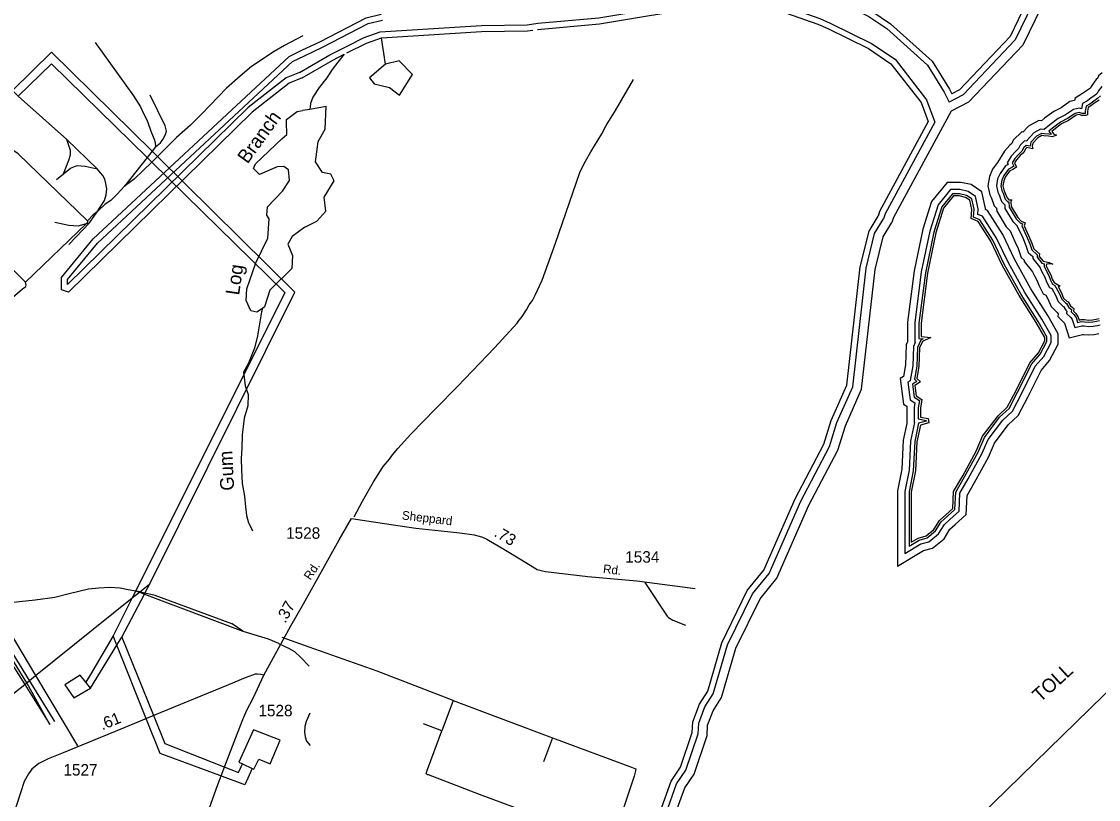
# Model space of a CAD drawing. Extents: x 2104537 to 2336408, y 34176 to 229611.
# Drawn here: x 2300286 to 2312000, y 71119 to 79586 of the extents above; entities that cross this region are included whole.
import ezdxf

# ---------------------------------------------------------------- set-up
doc = ezdxf.new("R2010")
doc.units = 0
for name, color, linetype in [('Exist Hydrographic Buffer Line', 7, 'Continuous'), ('Exist Hydrographic Island Shore', 7, 'Continuous'), ('Exist Hydrographic Misc Water Feature', 7, 'Continuous'), ('Exist Hydrographic Pond Under 1500 Sq Ft', 7, 'Continuous'), ('Exist Hydrographic River Shore', 7, 'Continuous'), ('Exist Maritime Ferry Route', 7, 'Continuous'), ('Exist Maritime Ferry Route Label', 7, 'Continuous'), ('Exist Railroad Siding', 7, 'Continuous'), ('Exist Road Non-System Type 51', 7, 'Continuous'), ('Exist Road Secondary Mileage Hundredths English Label', 7, 'Continuous'), ('Exist Road Secondary Type 51 Attributed', 7, 'Continuous'), ('Exist Road Secondary Type 51 Label', 7, 'Continuous'), ('Exist Road Secondary Type 51 Number Label', 7, 'Continuous'), ('Exist Utilities Electrical Transmission Line', 7, 'Continuous'), ('Old_Level_32', 7, 'Continuous')]:
    doc.layers.add(name, color=color, linetype=linetype)

msp = doc.modelspace()

# ---------------------------------------------------------------- linework, layer by layer
at = {"layer": 'Exist Hydrographic Buffer Line'}
for points in [[(2311321, 80221), (2311282, 79774), (2311094, 79386), (2310527, 78787), (2310375, 78709)], [(2311421, 80226), (2311379, 79747), (2311176, 79329), (2310587, 78707), (2310398, 78610)], [(2305903, 79567), (2306564, 79625), (2307724, 79819), (2308473, 79794), (2308970, 79619), (2309083, 79569)], [(2309133, 79798), (2309261, 79759), (2309503, 79642), (2309697, 79508), (2310141, 79111), (2310321, 78818), (2310375, 78709)], [(2303364, 79213), (2303558, 79305), (2304056, 79564), (2304212, 79602)], [(2304187, 79472), (2305288, 79542), (2305785, 79548), (2305903, 79567)], [(2309083, 79569), (2309532, 79348), (2309788, 79175), (2310130, 78735), (2310221, 78491)], [(2303820, 79315), (2304014, 79412), (2304187, 79472)], [(2303310, 79032), (2303638, 79224), (2303820, 79315)], [(2303310, 79032), (2303165, 78971), (2302750, 78650), (2300785, 76723), (2300785, 76777), (2301112, 77175), (2303232, 79151), (2303364, 79213)], [(2312041, 79026), (2311999, 78995), (2311991, 78964), (2311979, 78961), (2311922, 78877), (2311913, 78862), (2311904, 78854), (2311870, 78832), (2311828, 78801), (2311747, 78752), (2311741, 78727), (2311690, 78714), (2311593, 78648), (2311513, 78608), (2311414, 78533), (2311381, 78505), (2311351, 78508), (2311239, 78447), (2311179, 78383), (2311165, 78385), (2311073, 78294), (2311057, 78259), (2311035, 78241), (2310978, 78176), (2310903, 78052), (2310849, 77978), (2310815, 77900), (2310797, 77797), (2310817, 77700), (2310836, 77662), (2310866, 77580), (2310891, 77553), (2310893, 77522), (2310995, 77352), (2311039, 77308), (2311092, 77192), (2311125, 77115), (2311158, 77019), (2311193, 76989), (2311192, 76975), (2311284, 76861), (2311303, 76819), (2311334, 76764), (2311350, 76716), (2311399, 76623), (2311427, 76609), (2311450, 76569), (2311486, 76485), (2311551, 76419), (2311561, 76403), (2311557, 76376), (2311628, 76306), (2311631, 76301), (2311680, 76144), (2311827, 76181), (2311837, 76180), (2311889, 76176), (2311954, 76179), (2312005, 76189)], [(2312035, 78880), (2311998, 78826), (2311985, 78804), (2311962, 78782), (2311922, 78756), (2311879, 78724), (2311828, 78693), (2311815, 78636), (2311793, 78644), (2311728, 78629), (2311640, 78569), (2311562, 78529), (2311471, 78461), (2311410, 78411), (2311370, 78414), (2311296, 78374), (2311224, 78296), (2311221, 78283), (2311196, 78287), (2311149, 78240), (2311131, 78202), (2311100, 78176), (2311052, 78121), (2311008, 78048), (2311018, 78029), (2310990, 78016), (2310929, 77932), (2310903, 77873), (2310890, 77798), (2310904, 77730), (2310920, 77699), (2310946, 77628), (2310980, 77591), (2310983, 77551), (2311069, 77409), (2311116, 77361), (2311116, 77360), (2311176, 77230), (2311211, 77149), (2311237, 77072), (2311287, 77029), (2311286, 77005), (2311358, 76916), (2311361, 76915), (2311361, 76913), (2311385, 76861), (2311418, 76802), (2311435, 76753), (2311467, 76692), (2311494, 76679), (2311533, 76609), (2311563, 76537), (2311614, 76486), (2311620, 76483), (2311644, 76443), (2311657, 76433), (2311654, 76409), (2311698, 76366), (2311715, 76343), (2311742, 76254), (2311818, 76273), (2311843, 76272), (2311891, 76268), (2311943, 76270), (2311988, 76279), (2312018, 76284)], [(2312021, 78775), (2311991, 78746), (2311949, 78718), (2311905, 78686), (2311868, 78664), (2311856, 78610), (2311856, 78584), (2311856, 78584), (2311824, 78584), (2311790, 78596), (2311746, 78586), (2311664, 78529), (2311586, 78490), (2311500, 78425), (2311459, 78391), (2311485, 78357), (2311461, 78361), (2311408, 78365), (2311380, 78367), (2311325, 78337), (2311266, 78274), (2311256, 78230), (2311212, 78238), (2311187, 78213), (2311168, 78173), (2311132, 78143), (2311090, 78094), (2311061, 78046), (2311080, 78010), (2311059, 77997), (2311020, 77979), (2310969, 77909), (2310948, 77860), (2310937, 77799), (2310948, 77746), (2310962, 77717), (2310986, 77653), (2311013, 77623), (2311024, 77623), (2311028, 77565), (2311105, 77437), (2311147, 77395), (2311175, 77383), (2311166, 77361), (2311218, 77249), (2311254, 77165), (2311277, 77099), (2311334, 77048), (2311333, 77020), (2311384, 76957), (2311410, 76950), (2311408, 76921), (2311426, 76882), (2311460, 76821), (2311477, 76771), (2311501, 76726), (2311527, 76713), (2311574, 76630), (2311602, 76563), (2311642, 76523), (2311653, 76517), (2311679, 76474), (2311706, 76453), (2311703, 76426), (2311733, 76396), (2311756, 76364), (2311773, 76309), (2311814, 76320), (2311847, 76318), (2311892, 76314), (2311937, 76316), (2311979, 76324), (2312010, 76330)], [(2310398, 78610), (2309770, 77452), (2309752, 77398)], [(2310221, 78491), (2309679, 77491), (2309662, 77439)], [(2307512, 71439), (2307645, 71834), (2307652, 71948), (2307719, 72126), (2307810, 72270), (2307964, 72801), (2308236, 73358), (2308417, 73579), (2308761, 74364), (2309073, 74960), (2309155, 75221), (2309328, 75611), (2309473, 76903), (2309565, 77280), (2309662, 77439)], [(2307601, 71395), (2307742, 71815), (2307749, 71927), (2307808, 72082), (2307901, 72229), (2308056, 72765), (2308319, 73304), (2308501, 73527), (2308850, 74321), (2309164, 74922), (2309247, 75186), (2309424, 75585), (2309570, 76885), (2309657, 77242), (2309752, 77398)], [(2305600, 69398), (2305653, 69426), (2305732, 69422), (2305827, 69381), (2305920, 69284), (2306186, 68766), (2306408, 68578), (2306663, 68588), (2306785, 68609), (2306888, 68695), (2306922, 68815), (2306888, 68935), (2306762, 69115), (2306752, 69160), (2306858, 69498), (2307160, 70119), (2307251, 70491), (2307296, 70969), (2307411, 71289), (2307512, 71439)], [(2306265, 68570), (2306374, 68478), (2306673, 68490), (2306827, 68516), (2306974, 68639), (2307025, 68815), (2306978, 68978), (2306854, 69156), (2306854, 69156), (2306950, 69461), (2307253, 70085), (2307348, 70475), (2307392, 70947), (2307499, 71245), (2307601, 71395)]]:
    msp.add_lwpolyline(points, dxfattribs=at)
for points in [[(2310502, 77835), (2310354, 77835), (2310184, 77628), (2310089, 77324), (2309994, 76873), (2309923, 76312), (2309923, 76099), (2309908, 76067), (2309900, 75849), (2309878, 75722), (2309842, 75700), (2309879, 75422), (2309916, 75398), (2309915, 75391), (2309915, 75210), (2309877, 75029), (2309862, 74713), (2309815, 74478), (2309815, 73657), (2310098, 73827), (2310193, 73853), (2310321, 73957), (2310385, 74060), (2310438, 74108), (2310561, 74219), (2310570, 74428), (2310652, 74568), (2310803, 74845), (2310868, 74997), (2311018, 75195), (2311127, 75296), (2311232, 75497), (2311378, 75789), (2311469, 75896), (2311563, 76073), (2311563, 76188), (2311450, 76386), (2311266, 76678), (2311086, 77000), (2310961, 77266), (2310792, 77530), (2310772, 77538), (2310773, 77552), (2310731, 77731), (2310614, 77810)], [(2310493, 77756), (2310391, 77756), (2310255, 77590), (2310165, 77304), (2310072, 76860), (2310001, 76307), (2310001, 76092), (2310006, 76092), (2309987, 76049), (2309979, 75840), (2309950, 75679), (2309953, 75676), (2309927, 75660), (2309952, 75469), (2310002, 75437), (2309994, 75385), (2309994, 75222), (2309998, 75221), (2309956, 75019), (2309940, 74703), (2309894, 74471), (2309894, 73796), (2310067, 73900), (2310156, 73924), (2310261, 74010), (2310324, 74111), (2310385, 74166), (2310484, 74255), (2310492, 74451), (2310584, 74607), (2310732, 74880), (2310799, 75037), (2310960, 75248), (2311064, 75344), (2311162, 75532), (2311312, 75833), (2311404, 75940), (2311485, 76093), (2311485, 76167), (2311383, 76345), (2311198, 76637), (2311016, 76965), (2310892, 77228), (2310739, 77466), (2310689, 77486), (2310693, 77546), (2310662, 77683), (2310582, 77736)], [(2310488, 77710), (2310413, 77710), (2310296, 77567), (2310210, 77293), (2310117, 76852), (2310047, 76304), (2310047, 76135), (2310093, 76131), (2310068, 76119), (2310032, 76038), (2310024, 75835), (2309999, 75694), (2310026, 75668), (2309976, 75637), (2309995, 75496), (2310053, 75460), (2310040, 75381), (2310040, 75260), (2310127, 75244), (2310129, 75235), (2310043, 75213), (2310001, 75013), (2309986, 74697), (2309940, 74466), (2309940, 73877), (2310049, 73942), (2310135, 73966), (2310226, 74041), (2310288, 74141), (2310355, 74200), (2310439, 74276), (2310447, 74465), (2310544, 74629), (2310691, 74900), (2310759, 75060), (2310925, 75279), (2311027, 75373), (2311121, 75553), (2311274, 75859), (2311366, 75966), (2311439, 76104), (2311439, 76154), (2311343, 76322), (2311159, 76614), (2310975, 76944), (2310852, 77206), (2310708, 77429), (2310640, 77456), (2310647, 77542), (2310621, 77655), (2310564, 77693)]]:
    msp.add_lwpolyline(points, close=True, dxfattribs=at)
at = {"layer": 'Exist Hydrographic Island Shore'}
msp.add_lwpolyline([(2312006, 78728), (2311962, 78699), (2311917, 78667), (2311889, 78649), (2311879, 78607), (2311879, 78571), (2311862, 78561), (2311819, 78561), (2311789, 78573), (2311756, 78565), (2311675, 78509), (2311598, 78471), (2311514, 78407), (2311491, 78388), (2311510, 78363), (2311545, 78349), (2311498, 78332), (2311458, 78338), (2311406, 78342), (2311385, 78344), (2311339, 78319), (2311287, 78263), (2311279, 78230), (2311287, 78201), (2311220, 78213), (2311206, 78199), (2311187, 78159), (2311149, 78126), (2311108, 78080), (2311087, 78046), (2311110, 78001), (2311070, 77976), (2311035, 77961), (2310989, 77898), (2310970, 77853), (2310960, 77799), (2310970, 77753), (2310983, 77726), (2311006, 77665), (2311024, 77646), (2311056, 77644), (2311047, 77624), (2311051, 77572), (2311124, 77451), (2311160, 77414), (2311204, 77395), (2311191, 77362), (2311239, 77258), (2311275, 77173), (2311297, 77112), (2311358, 77058), (2311356, 77027), (2311397, 76977), (2311462, 76962), (2311504, 76946), (2311460, 76948), (2311433, 76946), (2311431, 76925), (2311447, 76893), (2311481, 76830), (2311498, 76780), (2311518, 76744), (2311556, 76724), (2311583, 76705), (2311560, 76701), (2311595, 76640), (2311621, 76576), (2311656, 76542), (2311669, 76534), (2311696, 76490), (2311731, 76463), (2311727, 76434), (2311750, 76411), (2311777, 76374), (2311789, 76337), (2311812, 76343), (2311848, 76341), (2311892, 76337), (2311935, 76339), (2311975, 76346), (2312006, 76352)], dxfattribs=at)
msp.add_lwpolyline([(2310485, 77687), (2310424, 77687), (2310316, 77556), (2310232, 77287), (2310140, 76848), (2310070, 76302), (2310070, 76156), (2310178, 76148), (2310086, 76102), (2310055, 76033), (2310047, 75833), (2310024, 75702), (2310063, 75664), (2310001, 75625), (2310016, 75510), (2310078, 75471), (2310063, 75379), (2310063, 75279), (2310147, 75264), (2310155, 75218), (2310063, 75194), (2310024, 75010), (2310009, 74694), (2309963, 74464), (2309963, 73918), (2310040, 73964), (2310124, 73987), (2310209, 74056), (2310270, 74156), (2310339, 74218), (2310416, 74287), (2310424, 74471), (2310524, 74641), (2310670, 74910), (2310739, 75071), (2310908, 75294), (2311008, 75387), (2311101, 75564), (2311254, 75871), (2311347, 75979), (2311416, 76110), (2311416, 76148), (2311324, 76310), (2311139, 76602), (2310954, 76933), (2310831, 77195), (2310693, 77410), (2310616, 77441), (2310624, 77541), (2310601, 77641), (2310555, 77672)], close=True, dxfattribs=at)
at = {"layer": 'Exist Hydrographic Misc Water Feature'}
msp.add_line((2304244, 79123), (2304200, 79407), dxfattribs=at)
for points in [[(2303794, 79229), (2303726, 79142), (2303665, 79063), (2303607, 78972), (2303523, 78866), (2303453, 78761), (2303430, 78694), (2303423, 78629)], [(2302905, 76462), (2302897, 76427), (2302873, 76296), (2302854, 76166), (2302820, 76030), (2302754, 75866), (2302699, 75770), (2302719, 75622), (2302752, 75528), (2302746, 75404), (2302706, 75270), (2302687, 75089), (2302683, 74947), (2302674, 74827), (2302678, 74707), (2302684, 74559), (2302711, 74418), (2302720, 74304), (2302734, 74208), (2302754, 74130), (2302776, 74088), (2302798, 74044)]]:
    msp.add_lwpolyline(points, dxfattribs=at)
at = {"layer": 'Exist Hydrographic Pond Under 1500 Sq Ft'}
msp.add_line((2303423, 78629), (2303342, 78616), dxfattribs=at)
for points in [[(2304244, 79123), (2304071, 78972), (2304122, 78908), (2304289, 78866), (2304398, 78785), (2304537, 79010), (2304394, 79159), (2304244, 79123)], [(2302905, 76462), (2302846, 76421), (2302780, 76436), (2302729, 76551), (2302736, 76676), (2302833, 76959), (2302964, 77229), (2302979, 77439), (2302953, 77479), (2302961, 77570), (2303125, 77738), (2303199, 77854), (2303190, 77973), (2303140, 78006), (2303065, 78005), (2302874, 77920), (2302807, 77987), (2302831, 78035), (2303121, 78311), (2303170, 78357), (2303168, 78494), (2303168, 78521), (2303284, 78607), (2303342, 78616)], [(2303367, 77349), (2303498, 77414), (2303597, 77523), (2303578, 77673), (2303685, 77851), (2303651, 77925), (2303559, 77942), (2303483, 78057), (2303505, 78221), (2303513, 78281), (2303587, 78415), (2303601, 78659), (2303423, 78629)], [(2303367, 77349), (2303230, 77247), (2303181, 77163), (2303232, 77040), (2303225, 76899), (2302986, 76661), (2302929, 76479), (2302905, 76462)]]:
    msp.add_lwpolyline(points, dxfattribs=at)
at = {"layer": 'Exist Hydrographic River Shore'}
for points in [[(2311255, 80217), (2311218, 79792), (2311039, 79424), (2310487, 78841), (2310404, 78798)], [(2309151, 79861), (2309285, 79821), (2309536, 79699), (2309738, 79559), (2310192, 79154), (2310378, 78849), (2310404, 78798)], [(2303336, 79272), (2303529, 79364), (2304033, 79625), (2304198, 79666)], [(2305898, 79500), (2306572, 79560), (2307728, 79753), (2308461, 79729), (2308946, 79558), (2309055, 79510)], [(2304200, 79407), (2305290, 79476), (2305790, 79483), (2305848, 79492)], [(2309055, 79510), (2309499, 79291), (2309742, 79126), (2310072, 78703), (2310149, 78496)], [(2303825, 79244), (2304039, 79351), (2304200, 79407)], [(2303339, 78973), (2303198, 78914), (2302793, 78600), (2300795, 76641), (2300720, 76665), (2300719, 76800), (2301064, 77220), (2303195, 79206), (2303336, 79272)], [(2303339, 78973), (2303670, 79166), (2303794, 79229)], [(2310149, 78496), (2309618, 77517), (2309602, 77467)], [(2307453, 71469), (2307580, 71847), (2307587, 71962), (2307660, 72155), (2307750, 72297), (2307902, 72825), (2308180, 73393), (2308360, 73614), (2308702, 74392), (2309012, 74985), (2309093, 75244), (2309264, 75629), (2309408, 76914), (2309504, 77305), (2309602, 77467)], [(2305556, 69449), (2305639, 69493), (2305747, 69487), (2305865, 69436), (2305974, 69322), (2306238, 68807), (2306431, 68644), (2306656, 68653), (2306756, 68670), (2306830, 68732), (2306854, 68815), (2306828, 68906), (2306701, 69088), (2306684, 69163), (2306804, 69542), (2307098, 70141), (2307186, 70502), (2307231, 70983), (2307352, 71319), (2307453, 71469)]]:
    msp.add_lwpolyline(points, dxfattribs=at)
at = {"layer": 'Exist Maritime Ferry Route'}
msp.add_lwpolyline([(2307741, 67991), (2310103, 70347), (2313258, 73426), (2316123, 76216), (2316346, 76510), (2317088, 78278)], dxfattribs=at)
at = {"layer": 'Exist Railroad Siding'}
for p, q in [((2301107, 77981), (2300777, 78300)), ((2300667, 77867), (2300742, 77927)), ((2300799, 77158), (2301024, 77396))]:
    msp.add_line(p, q, dxfattribs=at)
for points in [[(2299331, 81224), (2299912, 79309), (2299977, 79140), (2300030, 79048), (2300111, 78938), (2300187, 78835), (2300250, 78773), (2300777, 78300)], [(2300742, 77927), (2300801, 78078), (2300819, 78133), (2300819, 78182), (2300777, 78300)], [(2300742, 77927), (2300817, 77988), (2300890, 78018), (2300979, 78012), (2301107, 77981)], [(2301024, 77396), (2301108, 77516), (2301188, 77638), (2301206, 77698), (2301214, 77766), (2301201, 77824), (2301193, 77871), (2301170, 77910), (2301146, 77939), (2301107, 77981)], [(2300646, 77401), (2300800, 77370), (2300901, 77362), (2300993, 77388), (2301024, 77396)], [(2298997, 73460), (2299180, 73398), (2299345, 73349), (2299576, 73299), (2299717, 73276), (2299807, 73266), (2299967, 73255), (2299969, 73255), (2300109, 73256), (2300265, 73272), (2300433, 73290), (2300648, 73322), (2300805, 73359), (2301014, 73411), (2301126, 73421), (2301246, 73431), (2301360, 73422), (2301445, 73405), (2301528, 73389), (2301537, 73387)], [(2302692, 72951), (2302576, 73029), (2302574, 73029), (2301738, 73337), (2301627, 73365), (2301572, 73379), (2301537, 73387)], [(2301537, 73387), (2301568, 73375), (2301622, 73355), (2302692, 72951)], [(2302692, 72951), (2302967, 72866), (2303080, 72820), (2303082, 72818)], [(2300646, 71969), (2300373, 72414), (2300155, 72768), (2300057, 72852)], [(2300057, 72852), (2300116, 72698), (2300320, 72371), (2300593, 71934), (2300343, 72390), (2300057, 72852)], [(2303082, 72818), (2303189, 72765), (2303254, 72730), (2303325, 72665), (2303415, 72568)]]:
    msp.add_lwpolyline(points, dxfattribs=at)
at = {"layer": 'Exist Road Non-System Type 51'}
for p, q in [((2301705, 78173), (2301652, 78106)), ((2301742, 78220), (2301705, 78173)), ((2301652, 78106), (2301405, 77793)), ((2301763, 78115), (2301702, 78056)), ((2300330, 76748), (2299612, 77457)), ((2300993, 77388), (2300330, 76748)), ((2300438, 72467), (2300895, 71702)), ((2304982, 72195), (2304857, 71867)), ((2304982, 72195), (2306063, 71791)), ((2304857, 71867), (2304657, 71942)), ((2306063, 71791), (2305965, 71530))]:
    msp.add_line(p, q, dxfattribs=at)
for points in [[(2303346, 79430), (2303147, 79325), (2303033, 79259), (2302788, 79096), (2302662, 78992), (2302514, 78861), (2302242, 78579), (2302122, 78459), (2301973, 78322), (2301763, 78115)], [(2301086, 79356), (2301504, 78778), (2301578, 78657), (2301615, 78578), (2301649, 78516), (2301699, 78375), (2301729, 78304), (2301739, 78270), (2301742, 78220)], [(2303902, 74194), (2303993, 74365), (2304113, 74574), (2304191, 74697), (2304220, 74743), (2304288, 74824), (2304321, 74870), (2304379, 74940), (2304522, 75095), (2304792, 75375), (2305026, 75613), (2305431, 76034), (2305676, 76303), (2305689, 76322), (2305733, 76375), (2305780, 76447), (2305808, 76501), (2305842, 76550), (2305877, 76616), (2305950, 76769), (2306093, 77174), (2306358, 77944), (2306407, 78042), (2306478, 78167), (2306597, 78364), (2306646, 78454), (2306745, 78617), (2306944, 78956)], [(2301742, 78220), (2301797, 78265), (2301823, 78301), (2301852, 78356), (2301861, 78392), (2301848, 78450), (2301683, 78785)], [(2301004, 77417), (2300249, 78147), (2300181, 78194), (2300141, 78197), (2300099, 78172), (2300061, 78140), (2299989, 78067)], [(2301702, 78056), (2301607, 77963), (2301509, 77871), (2301458, 77830), (2301405, 77793)], [(2301405, 77793), (2301326, 77708), (2301259, 77642), (2301190, 77593), (2301128, 77534), (2301108, 77516)], [(2301108, 77516), (2301065, 77481), (2301004, 77417)], [(2301004, 77417), (2300998, 77392), (2300993, 77388)], [(2299414, 76829), (2299535, 76697), (2299564, 76672), (2299584, 76664), (2299670, 76646), (2299756, 76639), (2299786, 76630), (2299831, 76603), (2299858, 76571), (2299976, 76457), (2300000, 76446), (2300022, 76445), (2300050, 76459), (2300077, 76486), (2300296, 76678), (2300331, 76702), (2300337, 76717), (2300330, 76748)], [(2307065, 73481), (2307309, 73113), (2307322, 73099), (2307371, 73072), (2307507, 73017)], [(2299990, 73221), (2300004, 73200), (2300044, 73120), (2300081, 73065), (2300438, 72467)], [(2304982, 72195), (2304155, 72516), (2303413, 72775), (2303119, 72883)], [(2306063, 71791), (2306920, 71469), (2306957, 71457), (2306967, 71452), (2306965, 71432), (2306948, 71373), (2306718, 70675), (2306706, 70649), (2306700, 70645), (2306493, 70688), (2306281, 70794), (2305266, 71174), (2304712, 71387), (2304700, 71386), (2304688, 71402), (2304701, 71444), (2304857, 71867)]]:
    msp.add_lwpolyline(points, dxfattribs=at)
at = {"layer": 'Exist Road Secondary Type 51 Attributed'}
for points in [[(2302920, 72470), (2303214, 73008), (2303351, 73249), (2303741, 73945), (2303875, 74175)], [(2303875, 74175), (2304233, 74121), (2304573, 74072), (2304850, 74041), (2305052, 74019), (2305210, 73998), (2305262, 73986), (2305301, 73975), (2305348, 73951), (2305550, 73833), (2305723, 73727), (2305896, 73620), (2305937, 73611), (2305984, 73601), (2306447, 73546), (2306978, 73500), (2307612, 73416)], [(2302920, 72470), (2302886, 72479), (2302853, 72483), (2302826, 72481), (2302797, 72471), (2302719, 72442), (2302536, 72367), (2301794, 72062), (2301364, 71883), (2300738, 71628), (2300574, 71560), (2300475, 71510), (2300399, 71447), (2300360, 71396), (2300315, 71315), (2300273, 71190), (2300170, 70866), (2299982, 70380), (2299835, 69990), (2299588, 69411)], [(2301260, 68174), (2301538, 68953), (2301611, 69127), (2301816, 69679), (2302224, 70733), (2302418, 71270), (2302526, 71557), (2302635, 71842), (2302693, 71989), (2302736, 72091), (2302804, 72221), (2302852, 72324), (2302920, 72470)]]:
    msp.add_lwpolyline(points, dxfattribs=at)
at = {"layer": 'Exist Utilities Electrical Transmission Line'}
for p, q in [((2301763, 78115), (2301705, 78173)), ((2301652, 78106), (2301702, 78056)), ((2301572, 73379), (2301680, 73466)), ((2301627, 73365), (2301680, 73466)), ((2301375, 72886), (2301622, 73355)), ((2301528, 73389), (2301490, 73312)), ((2301490, 73312), (2301568, 73375)), ((2301568, 73375), (2301572, 73379)), ((2301622, 73355), (2301627, 73365)), ((2300438, 72467), (2301490, 73312)), ((2301490, 73312), (2301282, 72898)), ((2301322, 72797), (2301282, 72898)), ((2301322, 72797), (2301375, 72886)), ((2301375, 72886), (2301718, 72042)), ((2301035, 72329), (2301322, 72797)), ((2301639, 72009), (2301322, 72797)), ((2300343, 72390), (2300373, 72414)), ((2300373, 72414), (2300438, 72467)), ((2300200, 72275), (2300320, 72371)), ((2300320, 72371), (2300343, 72390)), ((2301035, 72329), (2300986, 72394)), ((2302690, 71507), (2302795, 71457))]:
    msp.add_line(p, q, dxfattribs=at)
for points in [[(2301705, 78173), (2300610, 79253), (2300187, 78835)], [(2300250, 78773), (2300611, 79125), (2301652, 78106)], [(2301702, 78056), (2303151, 76637), (2301528, 73389)], [(2301680, 73466), (2303257, 76641), (2301763, 78115)], [(2301282, 72898), (2301036, 72479), (2300986, 72394)], [(2300986, 72394), (2300925, 72471), (2300757, 72368), (2300757, 72366), (2300855, 72226), (2301035, 72329)], [(2303420, 72057), (2303383, 71966), (2303368, 71912), (2303365, 71851), (2303372, 71802), (2303387, 71754), (2303424, 71706)], [(2302442, 71379), (2301795, 71620), (2301639, 72009)], [(2301718, 72042), (2301845, 71729), (2302479, 71478)], [(2302795, 71457), (2302811, 71449), (2302865, 71558), (2302990, 71508), (2303099, 71765), (2302810, 71877), (2302649, 71524), (2302690, 71507)], [(2302479, 71478), (2302645, 71412), (2302690, 71507)], [(2302795, 71457), (2302716, 71277), (2302442, 71379)]]:
    msp.add_lwpolyline(points, dxfattribs=at)

# ---------------------------------------------------------------- texts
at = {"layer": 'Exist Maritime Ferry Route Label'}
msp.add_text('TOLL            FERRY', height=150, rotation=42.1146, dxfattribs=at).set_placement((2311365, 72170))
at = {"layer": 'Exist Road Secondary Mileage Hundredths English Label'}
for s, rotation, p in [('.73', 329.5955, (2305417, 73990)), ('.37', 60.8097, (2303154, 73030)), ('.61', 22.1625, (2301164, 71871))]:
    msp.add_text(s, height=125, rotation=rotation, dxfattribs=at).set_placement(p)
at = {"layer": 'Exist Road Secondary Type 51 Label'}
for s, rotation, p in [('Sheppard', 353.1453, (2304419, 74167)), ('Rd.', 56.341, (2303428, 73499)), ('Rd.', 353.3487, (2306607, 73584))]:
    msp.add_text(s, height=95, rotation=rotation, dxfattribs=at).set_placement(p)
at = {"layer": 'Exist Road Secondary Type 51 Number Label'}
for s, p in [('1528', (2303163, 73956)), ('1534', (2306852, 73696)), ('1528', (2302862, 72024)), ('1527', (2300741, 71379))]:
    msp.add_text(s, height=125, dxfattribs=at).set_placement(p)
at = {"layer": 'Old_Level_32'}
for s, rotation, p in [('Branch', 54.0066, (2302743, 78029)), ('Log', 81.7991, (2302652, 76601)), ('Gum', 92.719, (2302599, 74483))]:
    msp.add_text(s, height=150, rotation=rotation, dxfattribs=at).set_placement(p)

doc.saveas('drawing.dxf')
